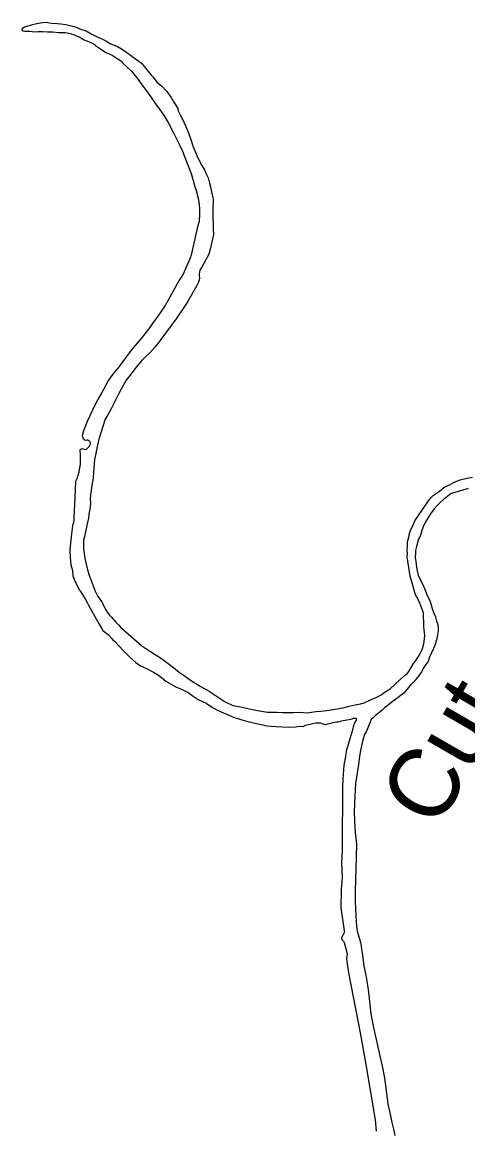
# Model space of a CAD drawing. Extents: x -939622 to -934222, y 1383701 to 1385301.
# Drawn here: x -935739.76 to -935729.57, y 1384422.5 to 1384447.83 of the extents above; entities that cross this region are included whole.
import ezdxf

# ---------------------------------------------------------------- set-up
doc = ezdxf.new("R2010")
doc.units = 0
doc.layers.add('Level 9', color=7, linetype='Continuous')

msp = doc.modelspace()

# ---------------------------------------------------------------- linework, layer by layer
at = {"layer": 'Level 9'}
for points in [[(-935738.08, 1384447.296), (-935738.152, 1384447.347), (-935738.269, 1384447.397), (-935738.352, 1384447.428), (-935738.457, 1384447.486), (-935738.559, 1384447.531), (-935738.648, 1384447.565), (-935738.775, 1384447.585), (-935738.925, 1384447.588), (-935739.055, 1384447.599), (-935739.175, 1384447.604), (-935739.284, 1384447.61), (-935739.394, 1384447.607), (-935739.466, 1384447.605), (-935739.53, 1384447.611), (-935739.584, 1384447.617), (-935739.626, 1384447.617), (-935739.665, 1384447.618), (-935739.707, 1384447.619), (-935739.731, 1384447.623), (-935739.737, 1384447.626), (-935739.75, 1384447.634), (-935739.753, 1384447.637), (-935739.753, 1384447.64), (-935739.754, 1384447.649), (-935739.757, 1384447.661), (-935739.755, 1384447.664), (-935739.749, 1384447.676), (-935739.733, 1384447.699), (-935739.724, 1384447.708), (-935739.704, 1384447.721), (-935739.704, 1384447.724), (-935739.695, 1384447.728), (-935739.63, 1384447.747), (-935739.568, 1384447.762), (-935739.521, 1384447.78), (-935739.424, 1384447.804), (-935739.293, 1384447.82), (-935739.209, 1384447.831), (-935739.085, 1384447.808), (-935738.959, 1384447.803), (-935738.877, 1384447.793), (-935738.762, 1384447.776), (-935738.604, 1384447.739), (-935738.525, 1384447.717), (-935738.399, 1384447.667), (-935738.295, 1384447.637), (-935738.183, 1384447.562), (-935738.057, 1384447.506), (-935737.921, 1384447.444), (-935737.816, 1384447.393), (-935737.753, 1384447.345), (-935737.581, 1384447.274), (-935737.485, 1384447.222), (-935737.369, 1384447.139), (-935737.2, 1384447.016), (-935737.034, 1384446.896), (-935736.934, 1384446.772), (-935736.802, 1384446.611), (-935736.763, 1384446.571), (-935736.679, 1384446.464), (-935736.572, 1384446.38), (-935736.451, 1384446.248), (-935736.356, 1384446.112), (-935736.293, 1384446.007), (-935736.203, 1384445.859), (-935736.194, 1384445.805), (-935736.15, 1384445.717), (-935736.089, 1384445.603), (-935735.986, 1384445.377), (-935735.914, 1384445.17), (-935735.856, 1384445.005), (-935735.763, 1384444.784), (-935735.697, 1384444.637), (-935735.65, 1384444.553), (-935735.594, 1384444.459), (-935735.543, 1384444.354), (-935735.508, 1384444.274), (-935735.477, 1384444.15), (-935735.457, 1384444.066), (-935735.438, 1384443.992), (-935735.406, 1384443.852), (-935735.399, 1384443.844)], [(-935738.08, 1384447.296), (-935737.943, 1384447.208)], [(-935737.943, 1384447.208), (-935737.846, 1384447.135), (-935737.77, 1384447.109), (-935737.702, 1384447.074), (-935737.589, 1384447.002), (-935737.505, 1384446.95), (-935737.447, 1384446.884), (-935737.365, 1384446.81), (-935737.26, 1384446.711), (-935737.109, 1384446.524), (-935737.04, 1384446.419), (-935736.926, 1384446.272), (-935736.822, 1384446.13), (-935736.707, 1384445.968), (-935736.583, 1384445.792), (-935736.511, 1384445.69), (-935736.418, 1384445.536), (-935736.307, 1384445.319), (-935736.151, 1384445.012), (-935736.096, 1384444.885), (-935736.032, 1384444.726), (-935735.962, 1384444.55), (-935735.898, 1384444.376), (-935735.853, 1384444.212), (-935735.819, 1384444.097), (-935735.782, 1384443.984), (-935735.739, 1384443.812), (-935735.71, 1384443.663), (-935735.701, 1384443.573), (-935735.703, 1384443.444), (-935735.712, 1384443.283), (-935735.749, 1384443.158), (-935735.895, 1384442.51), (-935735.944, 1384442.384), (-935736.016, 1384442.217), (-935736.071, 1384442.09), (-935736.176, 1384441.922), (-935736.251, 1384441.782), (-935736.341, 1384441.617), (-935736.488, 1384441.358), (-935736.654, 1384441.117), (-935736.726, 1384441.022), (-935736.874, 1384440.818), (-935737.038, 1384440.606), (-935737.265, 1384440.334), (-935737.477, 1384440.048), (-935737.566, 1384439.931), (-935737.667, 1384439.814), (-935737.784, 1384439.653), (-935737.852, 1384439.526), (-935737.939, 1384439.373), (-935738.02, 1384439.224), (-935738.09, 1384439.093), (-935738.211, 1384438.839), (-935738.275, 1384438.706), (-935738.337, 1384438.534), (-935738.368, 1384438.45), (-935738.381, 1384438.411), (-935738.385, 1384438.38), (-935738.381, 1384438.368), (-935738.374, 1384438.342), (-935738.37, 1384438.33), (-935738.366, 1384438.315), (-935738.351, 1384438.304), (-935738.338, 1384438.293), (-935738.325, 1384438.284), (-935738.316, 1384438.282), (-935738.281, 1384438.29), (-935738.257, 1384438.288), (-935738.229, 1384438.269), (-935738.216, 1384438.257), (-935738.202, 1384438.225), (-935738.2, 1384438.195), (-935738.227, 1384438.139), (-935738.261, 1384438.095), (-935738.3, 1384438.06), (-935738.343, 1384438.069), (-935738.371, 1384438.08), (-935738.412, 1384438.074), (-935738.441, 1384438.058), (-935738.429, 1384437.941), (-935738.432, 1384437.739), (-935738.463, 1384437.553), (-935738.505, 1384437.397), (-935738.538, 1384437.338), (-935738.561, 1384436.815), (-935738.57, 1384436.664), (-935738.578, 1384436.528), (-935738.575, 1384436.432), (-935738.605, 1384436.327), (-935738.633, 1384436.142), (-935738.662, 1384435.857), (-935738.665, 1384435.763), (-935738.659, 1384435.601), (-935738.646, 1384435.436), (-935738.608, 1384435.3), (-935738.596, 1384435.183), (-935738.538, 1384435.026)], [(-935735.399, 1384443.844), (-935735.392, 1384443.766), (-935735.399, 1384443.582), (-935735.403, 1384443.389), (-935735.389, 1384443.202), (-935735.39, 1384443.115), (-935735.385, 1384442.983), (-935735.457, 1384442.674), (-935735.491, 1384442.531), (-935735.651, 1384442.232), (-935735.665, 1384442.213), (-935735.695, 1384442.163), (-935735.707, 1384442.12), (-935735.716, 1384442.072), (-935735.712, 1384442.045), (-935735.708, 1384441.985), (-935735.714, 1384441.933), (-935735.724, 1384441.89), (-935735.767, 1384441.813), (-935735.988, 1384441.423), (-935736.25, 1384441.028), (-935736.281, 1384440.994), (-935736.356, 1384440.902), (-935736.634, 1384440.521), (-935736.718, 1384440.414), (-935736.839, 1384440.277), (-935736.956, 1384440.168), (-935737.027, 1384440.095), (-935737.15, 1384439.949), (-935737.293, 1384439.769), (-935737.379, 1384439.653), (-935737.488, 1384439.465), (-935737.55, 1384439.344), (-935737.609, 1384439.223), (-935737.663, 1384439.118), (-935737.722, 1384438.997), (-935737.79, 1384438.876), (-935737.858, 1384438.76), (-935737.91, 1384438.616), (-935737.968, 1384438.428), (-935738.009, 1384438.302), (-935738.051, 1384438.098), (-935738.074, 1384437.976), (-935738.108, 1384437.839), (-935738.123, 1384437.636), (-935738.127, 1384437.551), (-935738.137, 1384437.415), (-935738.169, 1384437.245), (-935738.184, 1384437.138), (-935738.196, 1384437.032), (-935738.2, 1384436.944), (-935738.197, 1384436.845), (-935738.204, 1384436.76), (-935738.213, 1384436.703), (-935738.236, 1384436.59), (-935738.243, 1384436.499), (-935738.271, 1384436.368), (-935738.285, 1384436.292), (-935738.309, 1384436.188), (-935738.332, 1384436.078), (-935738.352, 1384435.995), (-935738.355, 1384435.89), (-935738.358, 1384435.793), (-935738.343, 1384435.695), (-935738.322, 1384435.584), (-935738.296, 1384435.447), (-935738.267, 1384435.319), (-935738.227, 1384435.198), (-935738.184, 1384435.077), (-935738.138, 1384434.95), (-935738.093, 1384434.847), (-935738.062, 1384434.771), (-935738.038, 1384434.724), (-935737.966, 1384434.628), (-935737.94, 1384434.588), (-935737.913, 1384434.541), (-935737.896, 1384434.5), (-935737.848, 1384434.403), (-935737.809, 1384434.342), (-935737.77, 1384434.293), (-935737.716, 1384434.239), (-935737.674, 1384434.184), (-935737.651, 1384434.161), (-935737.616, 1384434.124), (-935737.559, 1384434.061), (-935737.507, 1384434.007), (-935737.021, 1384433.58), (-935736.84, 1384433.461), (-935736.572, 1384433.292), (-935736.299, 1384433.085), (-935736.167, 1384432.981), (-935736.079, 1384432.92), (-935735.907, 1384432.797), (-935735.686, 1384432.662), (-935735.485, 1384432.544), (-935735.276, 1384432.412), (-935735.135, 1384432.311), (-935734.944, 1384432.22), (-935734.771, 1384432.185), (-935734.497, 1384432.128)], [(-935734.497, 1384432.128), (-935734.379, 1384432.102), (-935734.149, 1384432.07), (-935734.041, 1384432.064), (-935733.939, 1384432.067), (-935733.807, 1384432.062), (-935733.651, 1384432.062), (-935733.56, 1384432.059), (-935733.408, 1384432.067), (-935733.245, 1384432.053), (-935733.046, 1384432.082), (-935732.929, 1384432.092), (-935732.798, 1384432.105), (-935732.557, 1384432.14), (-935732.43, 1384432.169), (-935732.288, 1384432.201), (-935732.149, 1384432.233), (-935732.024, 1384432.259), (-935731.938, 1384432.282), (-935731.784, 1384432.357), (-935731.652, 1384432.413), (-935731.541, 1384432.47), (-935731.487, 1384432.515), (-935731.386, 1384432.576), (-935731.336, 1384432.606), (-935731.029, 1384432.897), (-935730.971, 1384432.928), (-935730.924, 1384432.997), (-935730.869, 1384433.084), (-935730.811, 1384433.175), (-935730.8, 1384433.194), (-935730.762, 1384433.247), (-935730.698, 1384433.335), (-935730.65, 1384433.441), (-935730.612, 1384433.518), (-935730.58, 1384433.628), (-935730.562, 1384433.741), (-935730.558, 1384433.826), (-935730.568, 1384433.943), (-935730.576, 1384434.038), (-935730.576, 1384434.129), (-935730.582, 1384434.231), (-935730.588, 1384434.336), (-935730.621, 1384434.437), (-935730.673, 1384434.56), (-935730.71, 1384434.639), (-935730.768, 1384434.751), (-935730.854, 1384435.041), (-935730.888, 1384435.172), (-935730.959, 1384435.617), (-935730.955, 1384435.695), (-935730.956, 1384435.764), (-935730.955, 1384435.864), (-935730.949, 1384435.955), (-935730.919, 1384436.062), (-935730.903, 1384436.15), (-935730.875, 1384436.239), (-935730.842, 1384436.292), (-935730.813, 1384436.363), (-935730.782, 1384436.437), (-935730.718, 1384436.534), (-935730.458, 1384436.917), (-935730.399, 1384436.975), (-935730.354, 1384437.023), (-935730.218, 1384437.118), (-935730.172, 1384437.157), (-935730.101, 1384437.215), (-935729.989, 1384437.261), (-935729.882, 1384437.324), (-935729.744, 1384437.377), (-935729.59, 1384437.416), (-935729.462, 1384437.432)], [(-935729.565, 1384437.18), (-935729.689, 1384437.142), (-935729.818, 1384437.102), (-935729.871, 1384437.087), (-935729.951, 1384437.061), (-935730.02, 1384437.012), (-935730.077, 1384436.966), (-935730.123, 1384436.93), (-935730.212, 1384436.853), (-935730.271, 1384436.789), (-935730.342, 1384436.713), (-935730.422, 1384436.597), (-935730.549, 1384436.403), (-935730.593, 1384436.298), (-935730.625, 1384436.22), (-935730.655, 1384436.113), (-935730.708, 1384435.993), (-935730.745, 1384435.855), (-935730.766, 1384435.763), (-935730.772, 1384435.706), (-935730.777, 1384435.591), (-935730.764, 1384435.519), (-935730.747, 1384435.382), (-935730.733, 1384435.295), (-935730.704, 1384435.197), (-935730.665, 1384435.094), (-935730.611, 1384434.998), (-935730.563, 1384434.895), (-935730.507, 1384434.757), (-935730.435, 1384434.595), (-935730.389, 1384434.435), (-935730.354, 1384434.341), (-935730.315, 1384434.246), (-935730.289, 1384434.157), (-935730.26, 1384434.066), (-935730.248, 1384433.97), (-935730.248, 1384433.907), (-935730.262, 1384433.846), (-935730.276, 1384433.77), (-935730.285, 1384433.718), (-935730.321, 1384433.613), (-935730.36, 1384433.521), (-935730.448, 1384433.323), (-935730.478, 1384433.227), (-935730.517, 1384433.177), (-935730.575, 1384433.086), (-935730.629, 1384432.987), (-935730.699, 1384432.892), (-935730.814, 1384432.75), (-935730.879, 1384432.683), (-935730.966, 1384432.582), (-935731.036, 1384432.502), (-935731.226, 1384432.356), (-935731.298, 1384432.3), (-935731.421, 1384432.206), (-935731.476, 1384432.164)], [(-935738.538, 1384435.026), (-935738.445, 1384434.857), (-935738.428, 1384434.825), (-935738.376, 1384434.753), (-935738.316, 1384434.657), (-935738.275, 1384434.575), (-935738.239, 1384434.513), (-935738.132, 1384434.324), (-935738.067, 1384434.198), (-935738, 1384434.078), (-935737.914, 1384433.929), (-935737.785, 1384433.837), (-935737.721, 1384433.763), (-935737.689, 1384433.722), (-935737.641, 1384433.68), (-935737.526, 1384433.557), (-935737.465, 1384433.491), (-935737.376, 1384433.403), (-935737.287, 1384433.318), (-935737.161, 1384433.201), (-935737.051, 1384433.126), (-935736.919, 1384433.062), (-935736.755, 1384432.984), (-935736.665, 1384432.928), (-935736.577, 1384432.861), (-935736.473, 1384432.777), (-935736.244, 1384432.648), (-935736.099, 1384432.587), (-935735.96, 1384432.514), (-935735.85, 1384432.43), (-935735.732, 1384432.355), (-935735.55, 1384432.275), (-935735.409, 1384432.172), (-935735.279, 1384432.104), (-935735.159, 1384432.051), (-935735.036, 1384431.995), (-935734.891, 1384431.937), (-935734.757, 1384431.899), (-935734.598, 1384431.851), (-935734.334, 1384431.794), (-935734.161, 1384431.756), (-935734.067, 1384431.743), (-935733.95, 1384431.738), (-935733.664, 1384431.724), (-935733.509, 1384431.733), (-935733.419, 1384431.744), (-935733.338, 1384431.74), (-935733.28, 1384431.77), (-935733.117, 1384431.807), (-935733.049, 1384431.82), (-935732.998, 1384431.826), (-935732.947, 1384431.823), (-935732.907, 1384431.804), (-935732.827, 1384431.781), (-935732.762, 1384431.797), (-935732.647, 1384431.831), (-935732.57, 1384431.847), (-935732.534, 1384431.849), (-935732.458, 1384431.872), (-935732.339, 1384431.888), (-935732.288, 1384431.897), (-935732.25, 1384431.905), (-935732.217, 1384431.916), (-935732.188, 1384431.927), (-935732.164, 1384431.928), (-935732.14, 1384431.929), (-935732.118, 1384431.919), (-935732.121, 1384431.918), (-935732.12, 1384431.897), (-935732.131, 1384431.873), (-935732.136, 1384431.854), (-935732.152, 1384431.829), (-935732.174, 1384431.786), (-935732.192, 1384431.734), (-935732.204, 1384431.682), (-935732.351, 1384431.176), (-935732.368, 1384431.054), (-935732.405, 1384430.859), (-935732.428, 1384430.539), (-935732.435, 1384430.336), (-935732.436, 1384430.05), (-935732.447, 1384429.305), (-935732.443, 1384429.194), (-935732.448, 1384428.919), (-935732.46, 1384428.608), (-935732.445, 1384428.293), (-935732.466, 1384428.026), (-935732.471, 1384427.595), (-935732.41, 1384427.122), (-935732.403, 1384427.106)], [(-935731.476, 1384432.164), (-935731.538, 1384432.106), (-935731.607, 1384432.054), (-935731.642, 1384432.024), (-935731.69, 1384431.982), (-935731.73, 1384431.944), (-935731.784, 1384431.899), (-935731.808, 1384431.837), (-935731.894, 1384431.621), (-935731.932, 1384431.553), (-935731.97, 1384431.433), (-935732.028, 1384431.192), (-935732.047, 1384431.058), (-935732.072, 1384430.87), (-935732.104, 1384430.684), (-935732.143, 1384430.438), (-935732.156, 1384430.145), (-935732.172, 1384429.8), (-935732.159, 1384429.569), (-935732.145, 1384429.32), (-935732.117, 1384429.05), (-935732.135, 1384428.482), (-935732.14, 1384428.262), (-935732.144, 1384427.961), (-935732.144, 1384427.759), (-935732.136, 1384427.569), (-935732.13, 1384427.41), (-935732.116, 1384427.173), (-935732.096, 1384427.029), (-935732.049, 1384426.89), (-935732.025, 1384426.801), (-935732.008, 1384426.712), (-935731.979, 1384426.512), (-935731.946, 1384426.26), (-935731.904, 1384426.061), (-935731.87, 1384425.873), (-935731.843, 1384425.667), (-935731.814, 1384425.388), (-935731.787, 1384425.173), (-935731.749, 1384424.976), (-935731.719, 1384424.827), (-935731.513, 1384423.911), (-935731.48, 1384423.702), (-935731.423, 1384423.301), (-935731.397, 1384423.113), (-935731.34, 1384422.842), (-935731.307, 1384422.693), (-935731.271, 1384422.538), (-935731.239, 1384422.393)], [(-935732.403, 1384427.106), (-935732.402, 1384427.097), (-935732.402, 1384427.081), (-935732.402, 1384427.059), (-935732.402, 1384427.028), (-935732.406, 1384427.008), (-935732.411, 1384426.993), (-935732.418, 1384426.981), (-935732.428, 1384426.964), (-935732.45, 1384426.933)], [(-935732.45, 1384426.933), (-935732.456, 1384426.882), (-935732.417, 1384426.836), (-935732.395, 1384426.807), (-935732.332, 1384426.551), (-935732.343, 1384426.424), (-935732.292, 1384426.072), (-935732.032, 1384424.743), (-935731.906, 1384424.015), (-935731.691, 1384422.749)], [(-935731.691, 1384422.749), (-935731.671, 1384422.494)]]:
    msp.add_lwpolyline(points, dxfattribs=at)

# ---------------------------------------------------------------- texts
msp.add_text('Cut', height=1.584, rotation=60, dxfattribs=at).set_placement((-935730.278, 1384429.357))

doc.saveas('drawing.dxf')
